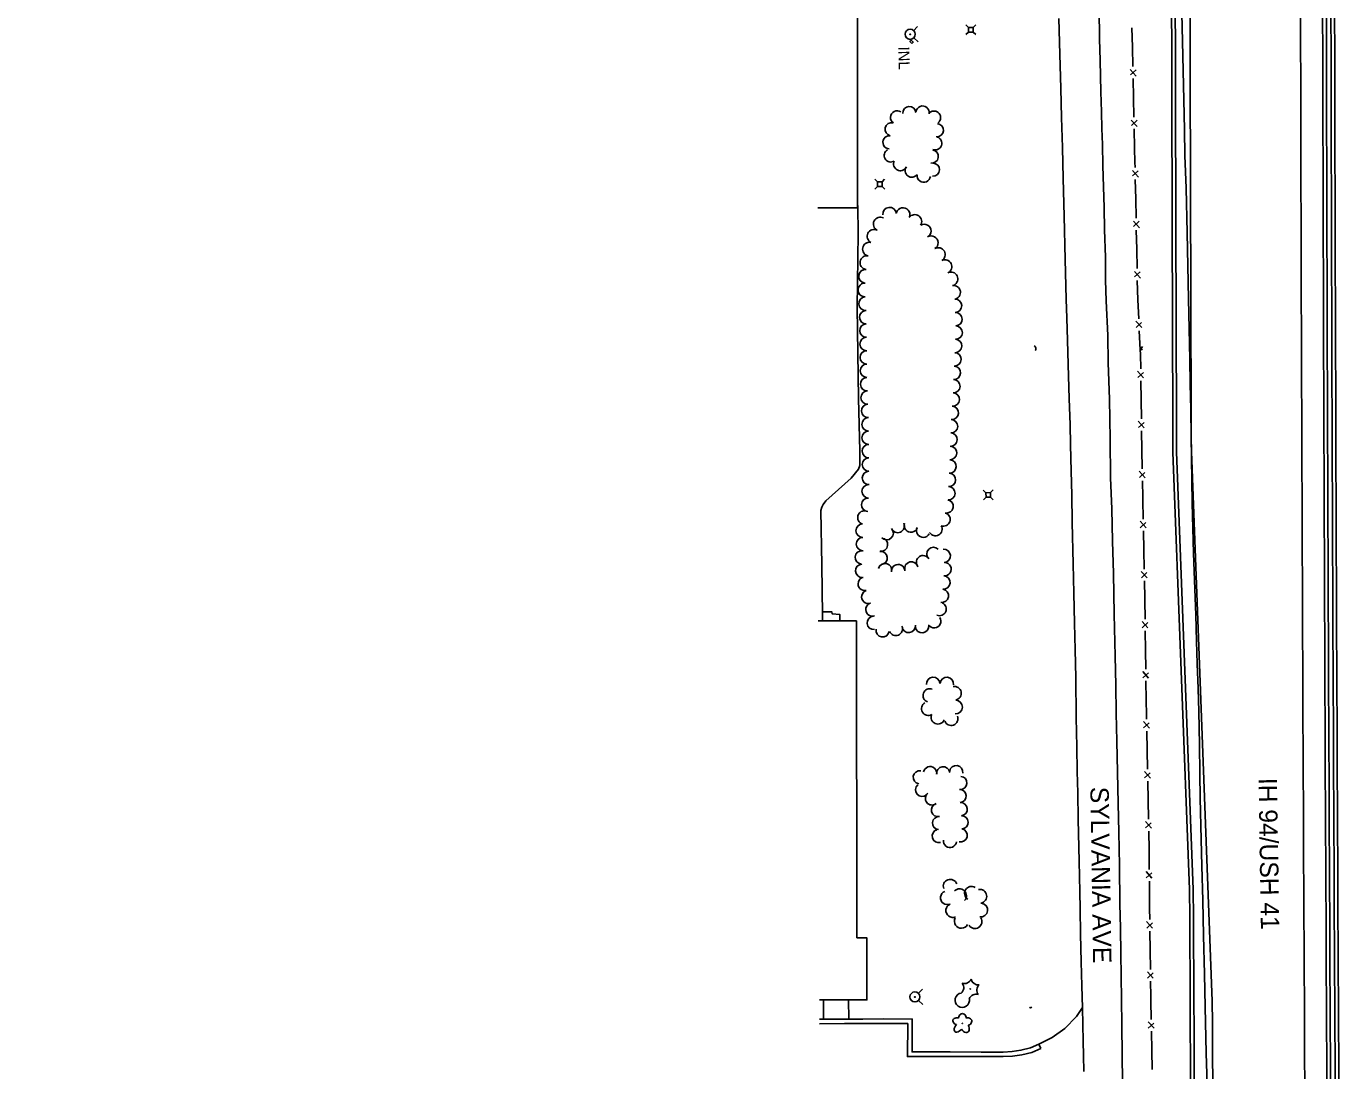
# Model space of a CAD drawing. Extents: x 588843 to 2552415, y 180129 to 269402.
# Drawn here: x 593312 to 594027, y 183118 to 183685 of the extents above; entities that cross this region are included whole.
import ezdxf

# ---------------------------------------------------------------- set-up
doc = ezdxf.new("R2010")
doc.units = 0
for name, color, linetype in [('Default', 7, 'Continuous'), ('E_BLD', 7, 'Continuous'), ('E_DRN', 7, 'Continuous'), ('E_DRN_Text', 7, 'Continuous'), ('E_DWY', 7, 'Continuous'), ('E_FEN_P', 7, 'Continuous'), ('E_LAND_TreeLine_P', 7, 'Continuous'), ('E_LAND_Vegetation', 7, 'Continuous'), ('E_PATH_Sidewalk', 7, 'Continuous'), ('E_RDWY', 7, 'Continuous'), ('E_RDWY_Gravel', 7, 'Continuous'), ('E_RDWY_Text', 7, 'Continuous'), ('E_UTL_AG_Bold', 7, 'Continuous'), ('E_UTL_WHydrant', 7, 'Continuous'), ('P_RDWY_BarrierConc', 7, 'Continuous'), ('P_RDWY_PavtEdge', 7, 'Continuous')]:
    doc.layers.add(name, color=color, linetype=linetype)

# ---------------------------------------------------------------- blocks, each defined once
blk = doc.blocks.new('HYD')
at = {"layer": 'Default'}
for p, q in [((-3.8, 3.8), (-8.3, 8.3)), ((3.8, 3.8), (8.3, 8.3))]:
    blk.add_line(p, q, dxfattribs=at)
for radius in [5.48, 0.42]:
    blk.add_circle((0, 0), radius, dxfattribs=at)
blk = doc.blocks.new('CTRE')
at = {"layer": 'Default'}
blk.add_circle((0, 0), 0.223, dxfattribs=at)
for centre, start, end in [((-12, 9), 280.2067, 5.9716), ((-13.8, -5.9), 340.2113, 65.9762), ((1.8, 14.9), 220.2113, 305.9762), ((13.8, 5.9), 160.2113, 245.9762), ((-1.8, -14.9), 40.2113, 125.9762), ((12, -9), 185.9272, 100.2511)]:
    blk.add_arc(centre, 7.87, start, end, dxfattribs=at)
blk = doc.blocks.new('DTRE')
at = {"layer": 'Default'}
blk.add_circle((-0.2, 0), 0.183, dxfattribs=at)
for centre, major_axis, ratio in [((-5.9, 0.2), (4.93, -0.12), 0.832022), ((-1.9, 5.3), (1.36, -4.98), 0.782863), ((4.1, 2.7), (-5.27, -2.93), 0.691916), ((-2.5, -5.2), (1.8, 4.86), 0.716896), ((3.5, -3.7), (-5.01, 4.58), 0.560249)]:
    blk.add_ellipse(centre, major_axis=major_axis, ratio=ratio, start_param=1.570796, end_param=4.712389, dxfattribs=at)
blk = doc.blocks.new('PED')
at = {"layer": 'Default'}
for p, q in [((-2.5, 2.5), (-5.3, 5.3)), ((2.5, 2.5), (5.3, 5.3)), ((-2.5, -2.5), (-5.3, -5.3)), ((2.5, -2.5), (5.3, -5.3))]:
    blk.add_line(p, q, dxfattribs=at)
blk.add_lwpolyline([(-2.5, -2.5), (2.5, -2.5), (2.5, 2.5), (-2.5, 2.5)], close=True, dxfattribs=at)
blk = doc.blocks.new('CULV2')
at = {"layer": 'E_DRN'}
blk.add_arc((20, 15), 24.6, 216.8699, 323.1301, dxfattribs=at)
blk = doc.blocks.new('INLT_16')
at = {"layer": 'E_DRN_Text'}
blk.add_text('INL', height=12, dxfattribs=at).set_placement((-11, -6))

msp = doc.modelspace()

# ---------------------------------------------------------------- linework, layer by layer
at = {"layer": 'E_BLD'}
for points in [[(593311.69, 183744.82), (593311.69, 183827.47), (593762.9, 183827.49), (593762.91, 183586.04), (593741.5, 183586.04)], [(593741.56, 183361.78), (593762.37, 183361.82), (593762.65, 183189.75), (593768.05, 183189.76), (593768.11, 183155.97), (593742.27, 183155.93)]]:
    msp.add_lwpolyline(points, dxfattribs=at)
at = {"layer": 'E_DRN'}
msp.add_lwpolyline([(593792.54, 183675.37), (593791.43, 183676.4), (593792.17, 183677.2), (593793.28, 183676.16), (593792.54, 183675.37)], close=True, dxfattribs=at)
at = {"layer": 'E_DWY'}
for points in [[(593762.88, 183532.05), (593763.43, 183572.18), (593763.14, 183586.97), (593762.91, 183587.49)], [(593762.88, 183532.05), (593763.56, 183482.56), (593764.2, 183454.17), (593764.2, 183446.2), (593763.53, 183444.27), (593759.6, 183439.36), (593745.83, 183426.96), (593744.42, 183425.07), (593743.54, 183423.58), (593743.16, 183421.8), (593743.63, 183392.14), (593743.99, 183365.11), (593744.02, 183361.79)], [(593885.14, 183151.8), (593881.91, 183146.95), (593875.53, 183140.36), (593868.77, 183135.47), (593861.51, 183131.89), (593862.51, 183129.6)], [(593861.51, 183131.89), (593856.9, 183129.87), (593851.73, 183128.64), (593846.89, 183127.88), (593842.09, 183127.66), (593830.22, 183127.68), (593813.34, 183127.74), (593798.68, 183127.75), (593792.6, 183127.73), (593792.75, 183145.59), (593777.34, 183145.65), (593765.9, 183145.59), (593755.91, 183145.59), (593742.31, 183145.56)], [(593862.51, 183129.6), (593857.7, 183127.49), (593852.21, 183126.19), (593847.14, 183125.39), (593842.15, 183125.16), (593830.21, 183125.18), (593813.33, 183125.24), (593798.68, 183125.25), (593790.07, 183125.23), (593790.23, 183143.1), (593777.35, 183143.15), (593765.91, 183143.09), (593755.91, 183143.09), (593742.32, 183143.06)]]:
    msp.add_lwpolyline(points, dxfattribs=at)
at = {"layer": 'E_FEN_P'}
for p, q in [((593911.04, 183661.21), (593914.3, 183657.64)), ((593914.22, 183661.12), (593911.17, 183658.3)), ((593911.66, 183633.78), (593914.92, 183630.2)), ((593914.84, 183633.69), (593911.79, 183630.87)), ((593912.26, 183606.35), (593915.51, 183602.77)), ((593915.44, 183606.25), (593912.38, 183603.44)), ((593912.81, 183578.92), (593916.06, 183575.33)), ((593915.99, 183578.81), (593912.93, 183576.01)), ((593913.35, 183551.48), (593916.6, 183547.9)), ((593916.53, 183551.38), (593913.47, 183548.57)), ((593917.37, 183521.06), (593914.04, 183524.5)), ((593914.22, 183521.06), (593917.15, 183523.93)), ((593918.3, 183493.84), (593915.1, 183497.41)), ((593915.15, 183493.96), (593918.2, 183496.72)), ((593918.69, 183466.67), (593915.47, 183470.23)), ((593915.54, 183466.78), (593918.57, 183469.55)), ((593919.18, 183439.49), (593915.97, 183443.05)), ((593916.03, 183439.6), (593919.06, 183442.38)), ((593919.71, 183412.32), (593916.49, 183415.87)), ((593916.56, 183412.42), (593919.59, 183415.2)), ((593920.27, 183385.15), (593917.05, 183388.7)), ((593917.12, 183385.25), (593920.15, 183388.03)), ((593920.7, 183357.96), (593917.51, 183361.53)), ((593917.55, 183358.08), (593920.6, 183360.84)), ((593921.04, 183330.78), (593917.85, 183334.35)), ((593917.89, 183330.9), (593920.94, 183333.66)), ((593921.45, 183303.61), (593918.22, 183307.16)), ((593918.29, 183303.71), (593921.32, 183306.5)), ((593922.02, 183276.44), (593918.8, 183279.99)), ((593918.87, 183276.54), (593921.89, 183279.32)), ((593922.6, 183249.27), (593919.37, 183252.81)), ((593919.45, 183249.36), (593922.47, 183252.15)), ((593922.89, 183222.07), (593919.7, 183225.65)), ((593919.74, 183222.2), (593922.79, 183224.95)), ((593923.2, 183194.9), (593920, 183198.47)), ((593920.05, 183195.02), (593923.09, 183197.78)), ((593923.57, 183167.72), (593920.37, 183171.29)), ((593920.42, 183167.84), (593923.46, 183170.6)), ((593924.01, 183140.55), (593920.8, 183144.1)), ((593920.86, 183140.66), (593923.9, 183143.43))]:
    msp.add_line(p, q, dxfattribs=at)
for points in [[(593912, 183683.81), (593912.24, 183673.33)], [(593912.24, 183673.33), (593912.47, 183662.86)], [(593912.62, 183656.38), (593912.85, 183645.9)], [(593912.85, 183645.9), (593913.09, 183635.43)], [(593913.23, 183628.94), (593913.47, 183618.47)], [(593913.47, 183618.47), (593913.64, 183610.86), (593913.7, 183607.99)], [(593913.82, 183601.51), (593914.03, 183591.03)], [(593914.03, 183591.03), (593914.24, 183580.56)], [(593914.37, 183574.07), (593914.58, 183563.6)], [(593914.58, 183563.6), (593914.79, 183553.12)], [(593914.92, 183546.64), (593915.12, 183536.17)], [(593915.67, 183525.8), (593915.12, 183536.17)], [(593916.54, 183509.02), (593916, 183519.39)], [(593916.78, 183498.65), (593916.67, 183506.56), (593916.54, 183509.02)], [(593917.01, 183481.85), (593916.87, 183492.22)], [(593917.16, 183471.47), (593917.01, 183481.85)], [(593917.45, 183454.67), (593917.26, 183465.05)], [(593917.64, 183444.29), (593917.45, 183454.67)], [(593917.94, 183427.49), (593917.92, 183428.85), (593917.75, 183437.87)], [(593918.16, 183417.12), (593917.94, 183427.49)], [(593918.51, 183400.32), (593918.29, 183410.69)], [(593918.72, 183389.94), (593918.51, 183400.32)], [(593919.06, 183373.14), (593919.05, 183374.05), (593918.85, 183383.52)], [(593919.19, 183362.77), (593919.06, 183373.14)], [(593919.4, 183345.97), (593919.27, 183356.34)], [(593919.53, 183335.59), (593919.4, 183345.97)], [(593919.74, 183318.79), (593919.61, 183329.16)], [(593919.89, 183308.41), (593919.84, 183310.77), (593919.74, 183318.79)], [(593920.25, 183291.61), (593920.03, 183301.99)], [(593920.47, 183281.24), (593920.25, 183291.61)], [(593920.82, 183264.44), (593920.6, 183274.81)], [(593921.04, 183254.06), (593920.82, 183264.44)], [(593921.28, 183237.26), (593921.17, 183247.64)], [(593921.38, 183226.88), (593921.28, 183237.26)], [(593921.55, 183210.08), (593921.45, 183220.46)], [(593921.68, 183199.7), (593921.6, 183205.7), (593921.55, 183210.08)], [(593921.91, 183182.9), (593921.77, 183193.28)], [(593922.05, 183172.53), (593921.91, 183182.9)], [(593922.28, 183155.72), (593922.24, 183157.9), (593922.13, 183166.1)], [(593922.47, 183145.35), (593922.28, 183155.72)], [(593922.78, 183128.55), (593922.59, 183138.92)], [(593922.96, 183118.17), (593922.78, 183128.55)]]:
    msp.add_lwpolyline(points, dxfattribs=at)
at = {"layer": 'E_LAND_TreeLine_P'}
for centre, radius, start, end in [((593791.14, 183637.64), 3.6, 3.33039, 183.33039), ((593798.32, 183637.84), 3.6, 350.29173, 170.29173), ((593784.51, 183635.21), 3.6, 56.7161, 236.7161), ((593804.55, 183635.11), 3.6, 309.88954, 129.88954), ((593781.5, 183628.79), 3.6, 77.54078, 257.54078), ((593806.05, 183628.26), 3.6, 265.05914, 85.05914), ((593780.41, 183621.69), 3.6, 86.13672, 266.13672), ((593805.13, 183621.14), 3.6, 251.3191, 71.3191), ((593781.11, 183614.6), 3.6, 120.64869, 300.64869), ((593786.17, 183609.87), 3.6, 152.60437, 332.60437), ((593803.29, 183613.96), 3.6, 261.35496, 81.35496), ((593792.44, 183606.34), 3.6, 143.80162, 323.80162), ((593803.92, 183606.83), 3.6, 268.09377, 88.09377), ((593798.97, 183603.58), 3.6, 173.04421, 353.04421), ((593780.41, 183582.66), 3.73, 5.77963, 185.77963), ((593787.72, 183582.41), 3.73, 342.35654, 162.35654), ((593775.36, 183577.28), 3.73, 62.93632, 242.93632), ((593794.13, 183578.73), 3.73, 325.48035, 145.48035), ((593799.2, 183573.51), 3.73, 300.31489, 120.31489), ((593771.96, 183570.64), 3.73, 62.93632, 242.93632), ((593803.05, 183567.12), 3.73, 301.82144, 121.82144), ((593769.47, 183563.7), 3.73, 79.38235, 259.38235), ((593806.89, 183560.73), 3.73, 299.3985, 119.3985), ((593768.09, 183556.37), 3.73, 79.38235, 259.38235), ((593810.46, 183554.19), 3.73, 296.39469, 116.39469), ((593767.35, 183548.95), 3.73, 84.48276, 264.48276), ((593813.77, 183547.51), 3.73, 296.39469, 116.39469), ((593767.01, 183541.51), 3.73, 89.05536, 269.05536), ((593815.16, 183540.2), 3.73, 279.72611, 99.72611), ((593767.37, 183534.07), 3.73, 94.47074, 274.47074), ((593815.93, 183532.89), 3.64, 271.93343, 91.93343), ((593767.72, 183526.71), 3.64, 90.98074, 270.98074), ((593816.17, 183525.62), 3.64, 271.93343, 91.93343), ((593767.84, 183519.44), 3.64, 90.98074, 270.98074), ((593816.28, 183518.35), 3.64, 267.54767, 87.54767), ((593767.94, 183512.17), 3.64, 90.60251, 270.60251), ((593815.97, 183511.09), 3.64, 267.54767, 87.54767), ((593768.02, 183504.89), 3.64, 90.60251, 270.60251), ((593815.66, 183503.82), 3.64, 267.54767, 87.54767), ((593768.1, 183497.62), 3.64, 90.60251, 270.60251), ((593815.34, 183496.55), 3.64, 267.46615, 87.46615), ((593768.23, 183490.35), 3.64, 91.98974, 271.98974), ((593815.02, 183489.29), 3.64, 267.46615, 87.46615), ((593768.48, 183483.08), 3.64, 91.98974, 271.98974), ((593814.69, 183482.02), 3.64, 266.16208, 86.16208), ((593768.74, 183475.81), 3.64, 91.98974, 271.98974), ((593814.21, 183474.76), 3.64, 266.16208, 86.16208), ((593768.99, 183468.54), 3.64, 90.60202, 270.60202), ((593813.75, 183467.5), 3.64, 268.15387, 88.15387), ((593769.06, 183461.26), 3.64, 90.60202, 270.60202), ((593813.51, 183460.23), 3.64, 268.15387, 88.15387), ((593769.14, 183453.99), 3.64, 90.60202, 270.60202), ((593813.26, 183452.96), 3.64, 267.53946, 87.53946), ((593769.19, 183446.72), 3.64, 90.26262, 270.26262), ((593812.95, 183445.69), 3.64, 267.53946, 87.53946), ((593769.22, 183439.44), 3.64, 90.26262, 270.26262), ((593812.64, 183438.43), 3.64, 267.53946, 87.53946), ((593769.02, 183432.17), 3.64, 87.9679, 267.9679), ((593812.33, 183431.16), 3.64, 267.53946, 87.53946), ((593768.77, 183424.9), 3.64, 87.9679, 267.9679), ((593811.33, 183423.97), 3.64, 259.72413, 79.72413), ((593766.73, 183417.94), 3.64, 73.51907, 253.51907), ((593809.7, 183416.9), 3.64, 250.08635, 70.08635), ((593765.8, 183410.8), 3.64, 91.31354, 271.31354), ((593778.81, 183409.49), 3.64, 223.71677, 43.71677), ((593784.84, 183413.35), 3.64, 203.46276, 23.46276), ((593791.95, 183413.54), 3.64, 160.41104, 340.41104), ((593798.66, 183410.76), 3.64, 152.0516, 332.0516), ((593805.3, 183411.67), 3.64, 209.93054, 29.93054), ((593765.96, 183403.53), 3.64, 91.31354, 271.31354), ((593775.74, 183403.19), 3.64, 261.80131, 81.80131), ((593765.38, 183396.28), 3.64, 84.98078, 264.98078), ((593775.57, 183395.95), 3.64, 276.79734, 96.79734), ((593798.59, 183393.67), 3.64, 32.08091, 212.08091), ((593804.25, 183398.16), 3.64, 45.63934, 225.63934), ((593809.8, 183397.13), 3.64, 274.55658, 94.55658), ((593765.55, 183389.02), 3.64, 92.27186, 272.27186), ((593777.93, 183389.39), 3.64, 346.01876, 166.01876), ((593785.11, 183388.85), 3.64, 2.7723, 182.7723), ((593792.22, 183390.3), 3.64, 13.71507, 193.71507), ((593810.19, 183389.88), 3.64, 266.25217, 86.25217), ((593766.95, 183381.9), 3.64, 103.06222, 283.06222), ((593809.64, 183382.63), 3.64, 264.14887, 84.14887), ((593768.87, 183374.89), 3.64, 107.83676, 287.83676), ((593808.79, 183375.41), 3.64, 261.22017, 81.22017), ((593771.1, 183367.96), 3.64, 107.83676, 287.83676), ((593807.56, 183368.25), 3.64, 246.70554, 66.70554), ((593771.89, 183360.74), 3.64, 95.5982, 275.5982), ((593804.63, 183361.62), 3.64, 213.54639, 33.54639), ((593776.64, 183356.66), 3.64, 170.52033, 350.52033), ((593783.78, 183357.48), 3.64, 202.62689, 22.62689), ((593790.8, 183359.05), 3.64, 185.47889, 5.47889), ((593798.05, 183359), 3.64, 187.51025, 7.51025), ((593804.1, 183327.58), 3.69, 4.71782, 184.71782), ((593811.46, 183327.51), 3.69, 353.42495, 173.42495), ((593815.63, 183322.48), 3.69, 281.65057, 101.65057), ((593802.27, 183321.3), 3.69, 69.26011, 249.26011), ((593816.23, 183315.01), 3.69, 267.65998, 87.65998), ((593801.46, 183314.14), 3.69, 120.27161, 300.27161), ((593806.67, 183309.46), 3.69, 157.26732, 337.26732), ((593813.83, 183308.69), 3.69, 200.56776, 20.56776), ((593802.43, 183279.13), 3.58, 350.04857, 170.04857), ((593809.53, 183279.03), 3.58, 8.13464, 188.13464), ((593816.58, 183279.66), 3.58, 350.94685, 170.94685), ((593796.82, 183276.81), 3.58, 80.31674, 260.31674), ((593818.86, 183273.8), 3.58, 266.07226, 86.07226), ((593798.13, 183270.05), 3.58, 131.09451, 311.09451), ((593803.41, 183265.37), 3.58, 127.65053, 307.65053), ((593818.49, 183266.69), 3.58, 273.30037, 93.30037), ((593806.67, 183259.11), 3.58, 104.77875, 284.77875), ((593819.03, 183259.56), 3.58, 275.53942, 95.53942), ((593807.25, 183251.99), 3.58, 84.57408, 264.57408), ((593819.54, 183252.43), 3.58, 272.2329, 92.2329), ((593807.09, 183244.92), 3.58, 105.13951, 285.13951), ((593819.01, 183245.35), 3.58, 257.83843, 77.83843), ((593813.21, 183242.3), 3.58, 172.25974, 352.25974), ((593813.34, 183217.67), 3.77, 19.69453, 199.69453), ((593811.83, 183211.45), 3.77, 113.01386, 293.01386), ((593818.39, 183212.54), 3.77, 316.70603, 136.70603), ((593824.89, 183213.86), 3.77, 58.89414, 238.89414), ((593829.36, 183212.25), 3.77, 279.51085, 99.51085), ((593814.77, 183204.52), 3.77, 113.01386, 293.01386), ((593829.91, 183204.77), 3.77, 262.56323, 82.56323), ((593819.41, 183198.64), 3.77, 151.85712, 331.85712), ((593826.74, 183198.49), 3.77, 212.23187, 32.23187)]:
    msp.add_arc(centre, radius, start, end, dxfattribs=at)
at = {"layer": 'E_PATH_Sidewalk'}
for points in [[(593743.97, 183366.81), (593749.09, 183366.65), (593749.15, 183365.64), (593753.37, 183365.29), (593753.42, 183361.8)], [(593744.49, 183145.56), (593744.5, 183155.93)], [(593758.23, 183145.59), (593758.16, 183155.95)]]:
    msp.add_lwpolyline(points, dxfattribs=at)
at = {"layer": 'E_RDWY'}
for points in [[(593898.06, 183535.64), (593897.67, 183546.75), (593897.57, 183559.24), (593897.12, 183574.14), (593896.97, 183586.34), (593896.65, 183597.61), (593896.24, 183608.91), (593895.93, 183620.49), (593895.7, 183629.16), (593895.43, 183638.24), (593895.2, 183649.15), (593894.83, 183666.12), (593894.47, 183677.96), (593894.2, 183693.95)], [(593876.38, 183536.5), (593875.8, 183558.01), (593875.2, 183581.51), (593874.75, 183601.96), (593874.23, 183618.81), (593873.73, 183635.18), (593873.41, 183650.87), (593872.77, 183669.49), (593872.39, 183688.88)], [(593876.38, 183536.5), (593876.64, 183526.15), (593877.01, 183514.27), (593877.4, 183501.03), (593877.89, 183482.42), (593878.42, 183468.46), (593878.71, 183457.41), (593879.01, 183443.11), (593879.32, 183430.28), (593879.62, 183415.2), (593880.07, 183392.76), (593880.5, 183376.81), (593880.78, 183360.56), (593881.2, 183346.16), (593881.45, 183330.98), (593881.77, 183309.41), (593882.07, 183293.39), (593882.31, 183279.99), (593882.6, 183268.4), (593882.88, 183253.87), (593883.43, 183231.35), (593883.65, 183214.6), (593883.86, 183205.38), (593884.13, 183191.67), (593884.45, 183176.62), (593884.72, 183163.53), (593885.14, 183151.71), (593885.5, 183133.49), (593885.75, 183125.82), (593885.83, 183117.03)], [(593906.95, 183111.92), (593906.71, 183125.83), (593906.51, 183142.68), (593906.29, 183155.98), (593906.15, 183169.07), (593905.94, 183180.92), (593905.8, 183194.86), (593905.48, 183208.23), (593905.32, 183229.02), (593904.91, 183246.98), (593904.6, 183262.7), (593904.22, 183279.65), (593903.79, 183296.55), (593903.47, 183311.6), (593903.24, 183326.95), (593902.97, 183342.57), (593902.39, 183365.37), (593901.99, 183387.53), (593901.43, 183405.17), (593901.02, 183422.57), (593900.43, 183439.42), (593900.19, 183460.47), (593899.77, 183482.24), (593899.18, 183501.87), (593898.91, 183516.86), (593898.06, 183535.64)]]:
    msp.add_lwpolyline(points, dxfattribs=at)
at = {"layer": 'E_RDWY_Gravel'}
for points in [[(593939.16, 183691.67), (593939.43, 183676.56), (593939.8, 183660.46), (593940.15, 183644.83), (593940.49, 183628.51), (593940.79, 183614.53), (593941.36, 183596.78), (593941.95, 183572.49), (593942.32, 183554.59), (593942.7, 183536.71)], [(593942.7, 183536.71), (593943.08, 183520.38), (593943.46, 183503.94), (593943.68, 183490.34), (593944, 183476.6), (593944.15, 183461.94), (593944.47, 183438.24), (593944.66, 183425.72), (593945.06, 183412.17), (593945.43, 183398.51), (593946.13, 183379.06), (593946.63, 183365.02), (593947.08, 183350.82), (593947.47, 183338.53), (593947.92, 183325.16), (593948.24, 183312.59), (593948.65, 183294.68), (593948.85, 183278.76), (593949.09, 183265.44), (593949.67, 183243.07), (593950.04, 183228.7), (593950.48, 183209.99), (593950.84, 183190.88), (593951.34, 183169.9), (593951.8, 183152.23), (593952.39, 183127.13), (593952.79, 183110.13)]]:
    msp.add_lwpolyline(points, dxfattribs=at)
at = {"layer": 'P_RDWY_BarrierConc'}
for p, q in [((593934.27, 183453.46), (593943.31, 183215.98)), ((593936.26, 183453.54), (593945.31, 183216.02))]:
    msp.add_line(p, q, dxfattribs=at)
for radius, start, end in [(171966.59, 180.1287302, 180.2118368), (171964.59, 180.1287302, 180.2118368), (171884.59, 180.1287302, 180.4530652), (171882.59, 180.1287302, 180.4530652), (171880.09, 180.1287302, 180.4530652), (171878.09, 180.1287302, 180.4530652), (171958.59, 180.290989, 180.4530652), (171956.59, 180.290989, 180.4530652)]:
    msp.add_arc((765899.68, 184089.33), radius, start, end, dxfattribs=at)
at = {"layer": 'P_RDWY_PavtEdge'}
msp.add_line((593944.26, 183453.71), (593955.63, 183155.24), dxfattribs=at)
for radius, start, end in [(171956.59, 180.1287302, 180.211791), (171896.59, 180.1287302, 180.4530652), (171946.59, 180.3112583, 180.3317952)]:
    msp.add_arc((765899.68, 184089.33), radius, start, end, dxfattribs=at)

# ---------------------------------------------------------------- block references
at = {"layer": 'E_DRN'}
for p, xscale, yscale, rotation in [((593859.47, 183508.54), 0.06830390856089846, 0.06830390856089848, 102.32933092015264), ((593917.64, 183510.77), 0.047148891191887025, 0.04714889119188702, -91.43326758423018), ((593856.36, 183151.98), 0.031447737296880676, 0.03144773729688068, 2.543816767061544)]:
    msp.add_blockref('CULV2', p, dxfattribs=dict(at, xscale=xscale, yscale=yscale, rotation=rotation))
at = {"layer": 'E_DRN_Text', "xscale": 0.5, "yscale": 0.5000000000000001, "rotation": -88.48617554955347}
msp.add_blockref('INLT_16', (593788.24, 183668.19), dxfattribs=at)
at = {"layer": 'E_LAND_Vegetation', "xscale": 0.5, "yscale": 0.5, "rotation": -88.44006292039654}
for name, p in [('CTRE', (593824.21, 183161.92)), ('DTRE', (593819.91, 183143.12))]:
    msp.add_blockref(name, p, dxfattribs=at)
at = {"layer": 'E_UTL_AG_Bold', "xscale": 0.5, "yscale": 0.5}
for p, rotation in [((593824.51, 183682.83), 0.06972781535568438), ((593775.09, 183598.99), 0.06972781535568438), ((593834, 183430.19), -88.44006292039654)]:
    msp.add_blockref('PED', p, dxfattribs=dict(at, rotation=rotation))
at = {"layer": 'E_UTL_WHydrant', "xscale": 0.5}
for p, yscale, rotation in [((593791.6, 183680.36), 0.5000000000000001, -88.48617554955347), ((593794.16, 183157.58), 0.5, -88.44006292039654)]:
    msp.add_blockref('HYD', p, dxfattribs=dict(at, yscale=yscale, rotation=rotation))

# ---------------------------------------------------------------- texts
at = {"layer": 'E_RDWY_Text'}
for s, p in [('IH 94/USH 41', (593980.73, 183276.47)), ('SYLVANIA AVE', (593889.4, 183271.63))]:
    msp.add_text(s, height=10, rotation=270.91804, dxfattribs=at).set_placement(p)

doc.saveas('drawing.dxf')
